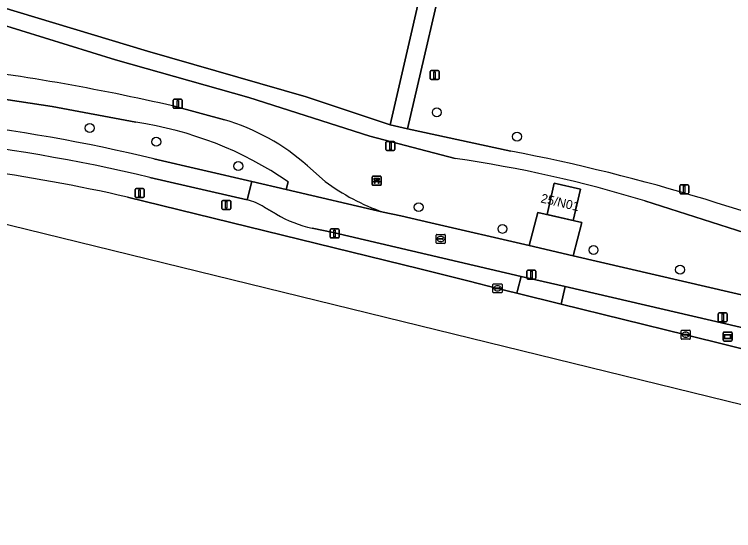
# Model space of a CAD drawing. Extents: x 161771 to 163125, y 382475 to 383179.
# Drawn here: x 162748.4 to 162828, y 382510.1 to 382567.2 of the extents above; entities that cross this region are included whole.
import ezdxf

# ---------------------------------------------------------------- set-up
doc = ezdxf.new("R2010")
doc.units = 0
for name, color, linetype in [('IMGEO_Bank', 7, 'Continuous'), ('IMGEO_Berm_groen', 7, 'Continuous'), ('IMGEO_Boom', 7, 'Continuous'), ('IMGEO_Fietspad_gesloten', 7, 'Continuous'), ('IMGEO_Groenvoorziening', 7, 'Continuous'), ('IMGEO_Informatiebord', 7, 'Continuous'), ('IMGEO_Kolk', 7, 'Continuous'), ('IMGEO_Lichtmast', 7, 'Continuous'), ('IMGEO_Pand', 7, 'Continuous'), ('IMGEO_Pand_nummerreeks', 7, 'Continuous'), ('IMGEO_Rijbaan_lokaal_gesloten', 7, 'Continuous'), ('IMGEO_Rijbaan_lokaal_open', 7, 'Continuous'), ('IMGEO_Rioolput', 7, 'Continuous'), ('IMGEO_Verkeersbordpaal', 7, 'Continuous'), ('IMGEO_Voetpad_gesloten', 7, 'Continuous'), ('IMGEO_Voetpad_halfverhard', 7, 'Continuous')]:
    doc.layers.add(name, color=color, linetype=linetype)

msp = doc.modelspace()

# ---------------------------------------------------------------- linework, layer by layer
at = {"layer": 'IMGEO_Bank'}
for p, q in [((162788.082, 382549.284), (162788.923, 382549.284)), ((162788.923, 382549.284), (162788.082, 382549.284)), ((162788.007, 382548.359), (162788.007, 382549.2)), ((162788.007, 382549.2), (162788.007, 382548.359)), ((162788.704, 382548.682), (162788.311, 382548.682)), ((162788.316, 382548.79), (162788.316, 382548.896)), ((162788.36, 382548.896), (162788.36, 382548.79)), ((162788.648, 382548.902), (162788.366, 382548.902)), ((162788.366, 382548.784), (162788.648, 382548.784)), ((162788.654, 382548.79), (162788.654, 382548.896)), ((162788.698, 382548.896), (162788.698, 382548.79)), ((162789.007, 382549.209), (162789.007, 382548.368)), ((162789.007, 382548.368), (162789.007, 382549.209)), ((162788.932, 382548.284), (162788.091, 382548.284)), ((162788.091, 382548.284), (162788.932, 382548.284))]:
    msp.add_line(p, q, dxfattribs=at)
for points in [[(162788.254, 382548.682), (162788.112, 382548.682), (162788.224, 382548.784), (162788.31, 382548.784)], [(162788.31, 382548.902), (162788.224, 382548.902), (162788.224, 382549.063), (162788.787, 382549.063), (162788.787, 382548.902), (162788.704, 382548.902)], [(162788.304, 382548.675), (162788.304, 382548.468), (162788.261, 382548.468), (162788.261, 382548.675)], [(162788.704, 382548.784), (162788.787, 382548.784), (162788.899, 382548.682), (162788.76, 382548.682)], [(162788.754, 382548.675), (162788.754, 382548.468), (162788.71, 382548.468), (162788.71, 382548.675)]]:
    msp.add_lwpolyline(points, dxfattribs=at)
for centre, radius, start, end in [((162788.085, 382549.206), 0.0779, 92.4484, 184.28452), ((162788.085, 382549.206), 0.0779, 92.4484, 184.28452), ((162788.929, 382549.206), 0.0779, 2.4484, 94.28452), ((162788.929, 382549.206), 0.0779, 2.4484, 94.28452), ((162788.254, 382548.675), 0.00671, 2.89567, 87.10433), ((162788.311, 382548.675), 0.00671, 92.89567, 177.10433), ((162788.309, 382548.895), 0.00671, 2.89567, 87.10433), ((162788.309, 382548.791), 0.00671, 272.89567, 357.10433), ((162788.366, 382548.895), 0.00671, 92.89567, 177.10433), ((162788.366, 382548.791), 0.00671, 182.89567, 267.10433), ((162788.648, 382548.895), 0.00671, 2.89567, 87.10433), ((162788.648, 382548.791), 0.00671, 272.89567, 357.10433), ((162788.705, 382548.895), 0.00671, 92.89567, 177.10433), ((162788.705, 382548.791), 0.00671, 182.89567, 267.10433), ((162788.703, 382548.675), 0.00671, 2.89567, 87.10433), ((162788.76, 382548.675), 0.00671, 92.89567, 177.10433), ((162788.085, 382548.362), 0.0779, 182.4484, 274.28452), ((162788.085, 382548.362), 0.0779, 182.4484, 274.28452), ((162788.929, 382548.362), 0.0779, 272.4484, 4.28452), ((162788.929, 382548.362), 0.0779, 272.4484, 4.28452)]:
    msp.add_arc(centre, radius, start, end, dxfattribs=at)
at = {"layer": 'IMGEO_Berm_groen'}
for points in [[(162761.861, 382555.255), (162752.618, 382556.986), (162742.843, 382558.484)], [(162763.884, 382551.204), (162774.699, 382548.712), (162778.507, 382547.835), (162778.733, 382548.676)], [(162774.182, 382546.688), (162763.442, 382549.164)], [(162760.967, 382546.975), (162793.267, 382539.048), (162798.723, 382537.668), (162801.868, 382536.892), (162804.011, 382536.364), (162804.085, 382536.64), (162804.5, 382538.189), (162783.678, 382543.052), (162781.38, 382543.554)], [(162777.419, 382545.09), (162776.08, 382545.868)], [(162809.367, 382537.079), (162808.9, 382535.16), (162822.676, 382531.768), (162840.829, 382527.268), (162863.777, 382521.616), (162885.464, 382516.251), (162895.105, 382513.867)], [(162895.632, 382514.029), (162898.695, 382515.739), (162865.155, 382523.928), (162842.808, 382529.309), (162809.367, 382537.079)]]:
    msp.add_lwpolyline(points, dxfattribs=at)
for centre, radius, start, end in [((162718.146, 382361.315), 195.319, 76.45732, 90.15405), ((162756.123, 382515.617), 40.051, 55.63112, 81.76368), ((162716.743, 382350.631), 203.951, 76.76359, 104.62394), ((162719.066, 382363.857), 187.851, 77.11146, 82.29333), ((162772.763, 382540.797), 6.059, 56.81015, 76.4579), ((162783.928, 382556), 12.704, 239.17939, 258.42993)]:
    msp.add_arc(centre, radius, start, end, dxfattribs=at)
at = {"layer": 'IMGEO_Boom'}
for centre in [(162795.154, 382556.354), (162756.777, 382554.617), (162804.024, 382553.668), (162764.136, 382553.105), (162773.203, 382550.414), (162793.15, 382545.869), (162802.412, 382543.463), (162812.489, 382541.126), (162822.056, 382538.957)]:
    msp.add_circle(centre, 0.489, dxfattribs=at)
at = {"layer": 'IMGEO_Fietspad_gesloten'}
for points in [[(162742.843, 382558.484), (162752.618, 382556.986), (162761.861, 382555.255)], [(162771.684, 382555.519), (162766.114, 382557.02)], [(162763.442, 382549.164), (162774.182, 382546.688), (162774.699, 382548.712), (162763.884, 382551.204)], [(162782.802, 382548.706), (162780.848, 382550.449)], [(162872.732, 382525.672), (162839.985, 382533.585), (162810.244, 382540.493), (162805.385, 382541.622), (162794.498, 382544.151), (162791.165, 382544.893), (162789.213, 382545.324), (162778.507, 382547.835), (162774.699, 382548.712), (162774.182, 382546.688)], [(162778.733, 382548.676), (162778.507, 382547.835), (162789.213, 382545.324)], [(162776.08, 382545.868), (162777.419, 382545.09)], [(162781.38, 382543.554), (162783.678, 382543.052), (162804.5, 382538.189), (162809.367, 382537.079), (162842.808, 382529.309), (162865.155, 382523.928), (162898.695, 382515.739), (162908.421, 382513.415), (162908.814, 382513.317), (162937.315, 382506.233), (162937.857, 382506.101), (162961.005, 382500.453), (162961.545, 382500.321), (162971.246, 382497.941), (162971.82, 382497.811), (162982.479, 382495.39), (162982.525, 382495.379)]]:
    msp.add_lwpolyline(points, dxfattribs=at)
for centre, radius, start, end in [((162713.046, 382328.166), 234.927, 76.94476, 83.37818), ((162718.146, 382361.315), 195.319, 76.45732, 90.15405), ((162756.123, 382515.617), 40.051, 55.63112, 81.76368), ((162765.061, 382532.732), 23.73, 48.29812, 73.79459), ((162716.743, 382350.631), 203.951, 76.76359, 104.62394), ((162797.222, 382568.274), 24.307, 233.61222, 250.76172), ((162772.763, 382540.797), 6.059, 56.81015, 76.4579), ((162783.928, 382556), 12.704, 239.17939, 258.42993)]:
    msp.add_arc(centre, radius, start, end, dxfattribs=at)
at = {"layer": 'IMGEO_Groenvoorziening'}
for points in [[(162749.549, 382589.487), (162749.648, 382589.929), (162749.739, 382589.909), (162750.122, 382591.361), (162751.817, 382590.984), (162751.469, 382589.526), (162751.594, 382589.498), (162746.768, 382568.054), (162763.155, 382563.13), (162780.726, 382558.066), (162789.99, 382554.986), (162800.227, 382599.29), (162790.501, 382601.555), (162792.45, 382593.297)], [(162854.682, 382559.451), (162851.422, 382564.632), (162815.824, 382572.887), (162815.559, 382571.928), (162815.475, 382571.299), (162813.564, 382571.746), (162813.745, 382572.346), (162813.914, 382573.248), (162797.678, 382577.001), (162797.118, 382576.965), (162796.812, 382575.643), (162791.934, 382554.547), (162803.351, 382552.063)], [(162797.184, 382551.256), (162787.763, 382553.738), (162774.357, 382557.986), (162759.624, 382562.167), (162746.523, 382566.222), (162744.405, 382566.751)], [(162766.114, 382557.02), (162771.684, 382555.519)], [(162780.848, 382550.449), (162782.802, 382548.706)], [(162849.321, 382535.623), (162832.904, 382541.837), (162818.163, 382546.56)], [(162789.213, 382545.324), (162791.165, 382544.893), (162794.498, 382544.151), (162805.385, 382541.622), (162806.34, 382545.264), (162811.182, 382544.166), (162810.244, 382540.493), (162839.985, 382533.585), (162872.732, 382525.672), (162873.215, 382527.774), (162867.617, 382529.385), (162857.873, 382532.526)]]:
    msp.add_lwpolyline(points, dxfattribs=at)
msp.add_lwpolyline([(162808.132, 382548.521), (162811.028, 382547.853), (162810.231, 382544.393), (162807.346, 382545.063)], close=True, dxfattribs=at)
for centre, radius, start, end in [((162713.046, 382328.166), 234.927, 76.94476, 83.37818), ((162765.061, 382532.732), 23.73, 48.29812, 73.79459), ((162764.28, 382348.448), 207.33, 66.89768, 79.13775), ((162776.831, 382411.12), 141.606, 73.02933, 81.73614), ((162797.222, 382568.274), 24.307, 233.61222, 250.76172)]:
    msp.add_arc(centre, radius, start, end, dxfattribs=at)
at = {"layer": 'IMGEO_Informatiebord'}
for p, q in [((162826.819, 382531.158), (162826.819, 382531.958)), ((162826.819, 382531.958), (162826.819, 382531.158)), ((162826.919, 382532.058), (162827.709, 382532.058)), ((162827.709, 382532.058), (162826.919, 382532.058)), ((162827.809, 382531.958), (162827.809, 382531.158)), ((162827.809, 382531.158), (162827.809, 382531.958)), ((162827.709, 382531.058), (162826.919, 382531.058)), ((162826.919, 382531.058), (162827.709, 382531.058))]:
    msp.add_line(p, q, dxfattribs=at)
for points in [[(162826.92, 382531.79), (162827.708, 382531.79), (162827.708, 382531.326), (162826.92, 382531.326), (162826.92, 382531.79)], [(162826.985, 382531.725), (162826.985, 382531.391), (162827.643, 382531.391), (162827.643, 382531.725), (162826.985, 382531.725)]]:
    msp.add_lwpolyline(points, dxfattribs=at)
for centre, start, end in [((162826.919, 382531.958), 90, 180), ((162826.919, 382531.958), 90, 180), ((162827.709, 382531.958), 0, 90), ((162827.709, 382531.958), 360, 90), ((162826.919, 382531.158), 180, 270), ((162826.919, 382531.158), 180, 270), ((162827.709, 382531.158), 270, 0), ((162827.709, 382531.158), 270, 0)]:
    msp.add_arc(centre, 0.1, start, end, dxfattribs=at)
at = {"layer": 'IMGEO_Kolk'}
for p, q in [((162801.442, 382537.392), (162802.294, 382537.392)), ((162801.367, 382536.466), (162801.367, 382537.318)), ((162801.626, 382536.886), (162801.626, 382536.898)), ((162802.064, 382536.849), (162801.666, 382536.849)), ((162801.669, 382536.935), (162802.067, 382536.935)), ((162801.878, 382536.612), (162801.853, 382536.612)), ((162801.855, 382537.172), (162801.88, 382537.172)), ((162802.11, 382536.898), (162802.11, 382536.886)), ((162802.368, 382537.318), (162802.368, 382536.466)), ((162802.294, 382536.392), (162801.442, 382536.392)), ((162822.175, 382531.342), (162822.175, 382532.194)), ((162822.25, 382532.268), (162823.102, 382532.268)), ((162822.477, 382531.811), (162822.875, 382531.811)), ((162822.663, 382532.048), (162822.688, 382532.048)), ((162823.176, 382532.194), (162823.176, 382531.342)), ((162823.102, 382531.268), (162822.25, 382531.268)), ((162822.434, 382531.762), (162822.434, 382531.774)), ((162822.872, 382531.725), (162822.474, 382531.725)), ((162822.686, 382531.488), (162822.661, 382531.488)), ((162822.918, 382531.774), (162822.918, 382531.762))]:
    msp.add_line(p, q, dxfattribs=at)
for points in [[(162801.442, 382537.392), (162802.294, 382537.392)], [(162801.367, 382536.466), (162801.367, 382537.318)], [(162802.368, 382537.318), (162802.368, 382536.466)], [(162802.294, 382536.392), (162801.442, 382536.392)], [(162822.175, 382531.342), (162822.175, 382532.194)], [(162822.25, 382532.268), (162823.102, 382532.268)], [(162823.176, 382532.194), (162823.176, 382531.342)], [(162823.102, 382531.268), (162822.25, 382531.268)]]:
    msp.add_lwpolyline(points, dxfattribs=at)
for centre, radius, start, end in [((162801.444, 382537.316), 0.0765, 91.55205, 178.44795), ((162801.444, 382537.316), 0.0765, 91.55205, 178.44795), ((162802.292, 382537.316), 0.0765, 1.55205, 88.44795), ((162802.292, 382537.316), 0.0765, 1.55205, 88.44795), ((162801.666, 382536.895), 0.0403, 85.87752, 175.75265), ((162801.663, 382536.885), 0.0366, 178.93798, 274.71019), ((162802.067, 382536.892), 0.043, 264.86636, 352.45326), ((162802.071, 382536.897), 0.0386, 1.73085, 96.63898), ((162801.444, 382536.468), 0.0765, 181.55205, 268.44795), ((162801.444, 382536.468), 0.0765, 181.55205, 268.44795), ((162802.292, 382536.468), 0.0765, 271.55205, 358.44795), ((162802.292, 382536.468), 0.0765, 271.55205, 358.44795), ((162822.252, 382532.192), 0.0765, 91.55205, 178.44795), ((162822.252, 382532.192), 0.0765, 91.55205, 178.44795), ((162822.474, 382531.771), 0.0403, 85.87752, 175.75265), ((162822.879, 382531.773), 0.0386, 1.73085, 96.63898), ((162823.1, 382532.192), 0.0765, 1.55205, 88.44795), ((162823.1, 382532.192), 0.0765, 1.55205, 88.44795), ((162822.252, 382531.344), 0.0765, 181.55205, 268.44795), ((162822.252, 382531.344), 0.0765, 181.55205, 268.44795), ((162822.471, 382531.761), 0.0366, 178.93798, 274.71019), ((162822.875, 382531.768), 0.043, 264.86636, 352.45326), ((162823.1, 382531.344), 0.0765, 271.55205, 358.44795), ((162823.1, 382531.344), 0.0765, 271.55205, 358.44795)]:
    msp.add_arc(centre, radius, start, end, dxfattribs=at)
for centre, major_axis, ratio, start_param, end_param in [((162801.854, 382536.892), (-0.387, 0.002), 0.722429, 4.712389, 7.853982), ((162801.879, 382536.892), (-0.39, 0.002), 0.717154, 1.570796, 4.712389), ((162822.662, 382531.768), (-0.387, 0.002), 0.722429, 4.712389, 7.853982), ((162822.687, 382531.768), (-0.39, 0.002), 0.717154, 1.570796, 4.712389)]:
    msp.add_ellipse(centre, major_axis=major_axis, ratio=ratio, start_param=start_param, end_param=end_param, dxfattribs=at)
at = {"layer": 'IMGEO_Lichtmast'}
for p, q in [((162794.417, 382560.077), (162794.417, 382560.877)), ((162794.417, 382560.877), (162794.417, 382560.077)), ((162794.517, 382560.977), (162795.307, 382560.977)), ((162795.307, 382560.977), (162794.517, 382560.977)), ((162795.407, 382560.877), (162795.407, 382560.077)), ((162795.407, 382560.077), (162795.407, 382560.877)), ((162795.307, 382559.977), (162794.517, 382559.977)), ((162794.517, 382559.977), (162795.307, 382559.977)), ((162766.009, 382556.905), (162766.009, 382557.705)), ((162766.009, 382557.705), (162766.009, 382556.905)), ((162766.109, 382557.805), (162766.899, 382557.805)), ((162766.899, 382557.805), (162766.109, 382557.805)), ((162766.999, 382557.705), (162766.999, 382556.905)), ((162766.999, 382556.905), (162766.999, 382557.705)), ((162766.899, 382556.805), (162766.109, 382556.805)), ((162766.109, 382556.805), (162766.899, 382556.805)), ((162789.53, 382552.238), (162789.53, 382553.038)), ((162789.53, 382553.038), (162789.53, 382552.238)), ((162789.63, 382553.138), (162790.42, 382553.138)), ((162790.42, 382553.138), (162789.63, 382553.138)), ((162790.52, 382553.038), (162790.52, 382552.238)), ((162790.52, 382552.238), (162790.52, 382553.038)), ((162790.42, 382552.138), (162789.63, 382552.138)), ((162789.63, 382552.138), (162790.42, 382552.138)), ((162761.795, 382547.027), (162761.795, 382547.827)), ((162761.795, 382547.827), (162761.795, 382547.027)), ((162761.895, 382547.927), (162762.685, 382547.927)), ((162762.685, 382547.927), (162761.895, 382547.927)), ((162762.785, 382547.827), (162762.785, 382547.027)), ((162762.785, 382547.027), (162762.785, 382547.827)), ((162822.019, 382547.441), (162822.019, 382548.241)), ((162822.019, 382548.241), (162822.019, 382547.441)), ((162822.119, 382548.341), (162822.909, 382548.341)), ((162822.909, 382548.341), (162822.119, 382548.341)), ((162823.009, 382548.241), (162823.009, 382547.441)), ((162823.009, 382547.441), (162823.009, 382548.241)), ((162762.685, 382546.927), (162761.895, 382546.927)), ((162761.895, 382546.927), (162762.685, 382546.927)), ((162822.909, 382547.341), (162822.119, 382547.341)), ((162822.119, 382547.341), (162822.909, 382547.341)), ((162783.357, 382542.565), (162783.357, 382543.365)), ((162783.357, 382543.365), (162783.357, 382542.565)), ((162783.457, 382543.465), (162784.247, 382543.465)), ((162784.247, 382543.465), (162783.457, 382543.465)), ((162784.347, 382543.365), (162784.347, 382542.565)), ((162784.347, 382542.565), (162784.347, 382543.365)), ((162784.247, 382542.465), (162783.457, 382542.465)), ((162783.457, 382542.465), (162784.247, 382542.465)), ((162805.123, 382538.008), (162805.123, 382538.808)), ((162805.123, 382538.808), (162805.123, 382538.008)), ((162805.223, 382538.908), (162806.013, 382538.908)), ((162806.013, 382538.908), (162805.223, 382538.908)), ((162806.113, 382538.808), (162806.113, 382538.008)), ((162806.113, 382538.008), (162806.113, 382538.808)), ((162806.013, 382537.908), (162805.223, 382537.908)), ((162805.223, 382537.908), (162806.013, 382537.908)), ((162826.38, 382534.181), (162827.17, 382534.181)), ((162827.17, 382534.181), (162826.38, 382534.181)), ((162826.28, 382533.281), (162826.28, 382534.081)), ((162826.28, 382534.081), (162826.28, 382533.281)), ((162827.27, 382534.081), (162827.27, 382533.281)), ((162827.27, 382533.281), (162827.27, 382534.081)), ((162827.17, 382533.181), (162826.38, 382533.181)), ((162826.38, 382533.181), (162827.17, 382533.181))]:
    msp.add_line(p, q, dxfattribs=at)
for points in [[(162794.837, 382560.852), (162794.987, 382560.852), (162794.987, 382560.102), (162794.837, 382560.102), (162794.837, 382560.852)], [(162766.429, 382557.68), (162766.579, 382557.68), (162766.579, 382556.93), (162766.429, 382556.93), (162766.429, 382557.68)], [(162789.95, 382553.013), (162790.1, 382553.013), (162790.1, 382552.263), (162789.95, 382552.263), (162789.95, 382553.013)], [(162762.215, 382547.802), (162762.365, 382547.802), (162762.365, 382547.052), (162762.215, 382547.052), (162762.215, 382547.802)], [(162822.439, 382548.216), (162822.589, 382548.216), (162822.589, 382547.466), (162822.439, 382547.466), (162822.439, 382548.216)], [(162783.777, 382543.34), (162783.927, 382543.34), (162783.927, 382542.59), (162783.777, 382542.59), (162783.777, 382543.34)], [(162805.543, 382538.783), (162805.693, 382538.783), (162805.693, 382538.033), (162805.543, 382538.033), (162805.543, 382538.783)], [(162826.7, 382534.056), (162826.85, 382534.056), (162826.85, 382533.306), (162826.7, 382533.306), (162826.7, 382534.056)]]:
    msp.add_lwpolyline(points, dxfattribs=at)
for centre, start, end in [((162794.517, 382560.877), 90, 180), ((162794.517, 382560.877), 90, 180), ((162795.307, 382560.877), 0, 90), ((162795.307, 382560.877), 360, 90), ((162794.517, 382560.077), 180, 270), ((162794.517, 382560.077), 180, 270), ((162795.307, 382560.077), 270, 0), ((162795.307, 382560.077), 270, 0), ((162766.109, 382557.705), 90, 180), ((162766.109, 382557.705), 90, 180), ((162766.899, 382557.705), 0, 90), ((162766.899, 382557.705), 360, 90), ((162766.109, 382556.905), 180, 270), ((162766.109, 382556.905), 180, 270), ((162766.899, 382556.905), 270, 0), ((162766.899, 382556.905), 270, 0), ((162789.63, 382553.038), 90, 180), ((162789.63, 382553.038), 90, 180), ((162790.42, 382553.038), 0, 90), ((162790.42, 382553.038), 360, 90), ((162789.63, 382552.238), 180, 270), ((162789.63, 382552.238), 180, 270), ((162790.42, 382552.238), 270, 0), ((162790.42, 382552.238), 270, 0), ((162761.895, 382547.827), 90, 180), ((162761.895, 382547.827), 90, 180), ((162762.685, 382547.827), 0, 90), ((162762.685, 382547.827), 360, 90), ((162822.119, 382548.241), 90, 180), ((162822.119, 382548.241), 90, 180), ((162822.909, 382548.241), 0, 90), ((162822.909, 382548.241), 360, 90), ((162761.895, 382547.027), 180, 270), ((162761.895, 382547.027), 180, 270), ((162762.685, 382547.027), 270, 0), ((162762.685, 382547.027), 270, 0), ((162822.119, 382547.441), 180, 270), ((162822.119, 382547.441), 180, 270), ((162822.909, 382547.441), 270, 0), ((162822.909, 382547.441), 270, 0), ((162783.457, 382543.365), 90, 180), ((162783.457, 382543.365), 90, 180), ((162784.247, 382543.365), 0, 90), ((162784.247, 382543.365), 360, 90), ((162783.457, 382542.565), 180, 270), ((162783.457, 382542.565), 180, 270), ((162784.247, 382542.565), 270, 0), ((162784.247, 382542.565), 270, 0), ((162805.223, 382538.808), 90, 180), ((162805.223, 382538.808), 90, 180), ((162806.013, 382538.808), 0, 90), ((162806.013, 382538.808), 360, 90), ((162805.223, 382538.008), 180, 270), ((162805.223, 382538.008), 180, 270), ((162806.013, 382538.008), 270, 0), ((162806.013, 382538.008), 270, 0), ((162826.38, 382534.081), 90, 180), ((162826.38, 382534.081), 90, 180), ((162827.17, 382534.081), 0, 90), ((162827.17, 382534.081), 360, 90), ((162826.38, 382533.281), 180, 270), ((162826.38, 382533.281), 180, 270), ((162827.17, 382533.281), 270, 0), ((162827.17, 382533.281), 270, 0)]:
    msp.add_arc(centre, 0.1, start, end, dxfattribs=at)
at = {"layer": 'IMGEO_Pand'}
msp.add_lwpolyline([(162811.028, 382547.853), (162808.132, 382548.521), (162807.346, 382545.063), (162810.231, 382544.393)], close=True, dxfattribs=at)
at = {"layer": 'IMGEO_Rijbaan_lokaal_gesloten'}
for points in [[(162906.8, 382510.972), (162895.105, 382513.867), (162885.464, 382516.251), (162863.777, 382521.616), (162840.829, 382527.268), (162822.676, 382531.768), (162808.9, 382535.16), (162804.011, 382536.364), (162801.868, 382536.892), (162798.723, 382537.668), (162793.267, 382539.048), (162760.967, 382546.975)], [(162489.888, 382522.698), (162489.185, 382520.131), (162488.722, 382518.442), (162501.135, 382513.514), (162515.839, 382512.978), (162542.133, 382512.019), (162584.286, 382516.986), (162665.053, 382540.041), (162707.132, 382546.311), (162744.173, 382544.816), (162974.141, 382488.446), (163018.573, 382480.059)]]:
    msp.add_lwpolyline(points, dxfattribs=at)
msp.add_arc((162719.066, 382363.857), 187.851, 77.11146, 82.29333, dxfattribs=at)
at = {"layer": 'IMGEO_Rijbaan_lokaal_open'}
for points in [[(162811.182, 382544.166), (162806.34, 382545.264), (162805.385, 382541.622), (162810.244, 382540.493)], [(162809.367, 382537.079), (162804.5, 382538.189), (162804.085, 382536.64), (162804.011, 382536.364), (162808.9, 382535.16)]]:
    msp.add_lwpolyline(points, close=True, dxfattribs=at)
at = {"layer": 'IMGEO_Rioolput'}
for p, q in [((162795.096, 382541.933), (162795.096, 382542.785)), ((162795.171, 382542.859), (162796.023, 382542.859)), ((162795.355, 382542.353), (162795.355, 382542.365)), ((162795.793, 382542.316), (162795.395, 382542.316)), ((162795.398, 382542.402), (162795.796, 382542.402)), ((162795.584, 382542.639), (162795.609, 382542.639)), ((162795.839, 382542.365), (162795.839, 382542.353)), ((162796.097, 382542.785), (162796.097, 382541.933)), ((162796.023, 382541.859), (162795.171, 382541.859)), ((162795.607, 382542.079), (162795.582, 382542.079))]:
    msp.add_line(p, q, dxfattribs=at)
for points in [[(162795.096, 382541.933), (162795.096, 382542.785)], [(162795.171, 382542.859), (162796.023, 382542.859)], [(162796.097, 382542.785), (162796.097, 382541.933)], [(162796.023, 382541.859), (162795.171, 382541.859)]]:
    msp.add_lwpolyline(points, dxfattribs=at)
for centre, radius, start, end in [((162795.173, 382542.783), 0.0765, 91.55205, 178.44795), ((162795.173, 382542.783), 0.0765, 91.55205, 178.44795), ((162795.395, 382542.362), 0.0403, 85.87752, 175.75265), ((162795.392, 382542.352), 0.0366, 178.93798, 274.71019), ((162795.796, 382542.359), 0.043, 264.86636, 352.45326), ((162795.8, 382542.364), 0.0386, 1.73085, 96.63898), ((162796.021, 382542.783), 0.0765, 1.55205, 88.44795), ((162796.021, 382542.783), 0.0765, 1.55205, 88.44795), ((162795.173, 382541.935), 0.0765, 181.55205, 268.44795), ((162795.173, 382541.935), 0.0765, 181.55205, 268.44795), ((162796.021, 382541.935), 0.0765, 271.55205, 358.44795), ((162796.021, 382541.935), 0.0765, 271.55205, 358.44795)]:
    msp.add_arc(centre, radius, start, end, dxfattribs=at)
for centre, major_axis, ratio, start_param, end_param in [((162795.583, 382542.359), (-0.387, 0.002), 0.722429, 4.712389, 7.853982), ((162795.608, 382542.359), (-0.39, 0.002), 0.717154, 1.570796, 4.712389)]:
    msp.add_ellipse(centre, major_axis=major_axis, ratio=ratio, start_param=start_param, end_param=end_param, dxfattribs=at)
at = {"layer": 'IMGEO_Verkeersbordpaal'}
for p, q in [((162771.381, 382545.716), (162771.381, 382546.516)), ((162771.381, 382546.516), (162771.381, 382545.716)), ((162771.481, 382546.616), (162772.271, 382546.616)), ((162772.271, 382546.616), (162771.481, 382546.616)), ((162772.371, 382546.516), (162772.371, 382545.716)), ((162772.371, 382545.716), (162772.371, 382546.516)), ((162772.271, 382545.616), (162771.481, 382545.616)), ((162771.481, 382545.616), (162772.271, 382545.616))]:
    msp.add_line(p, q, dxfattribs=at)
msp.add_lwpolyline([(162771.801, 382546.491), (162771.951, 382546.491), (162771.951, 382545.741), (162771.801, 382545.741), (162771.801, 382546.491)], dxfattribs=at)
for centre, start, end in [((162771.481, 382546.516), 90, 180), ((162771.481, 382546.516), 90, 180), ((162772.271, 382546.516), 0, 90), ((162772.271, 382546.516), 360, 90), ((162771.481, 382545.716), 180, 270), ((162771.481, 382545.716), 180, 270), ((162772.271, 382545.716), 270, 0), ((162772.271, 382545.716), 270, 0)]:
    msp.add_arc(centre, 0.1, start, end, dxfattribs=at)
at = {"layer": 'IMGEO_Voetpad_gesloten'}
msp.add_lwpolyline([(162800.227, 382599.29), (162789.99, 382554.986), (162791.934, 382554.547), (162796.812, 382575.643)], dxfattribs=at)
at = {"layer": 'IMGEO_Voetpad_halfverhard'}
for points in [[(162732.621, 382570.982), (162737.244, 382569.55), (162744.405, 382566.751), (162746.523, 382566.222), (162759.624, 382562.167), (162774.357, 382557.986), (162787.763, 382553.738), (162797.184, 382551.256)], [(162803.351, 382552.063), (162791.934, 382554.547), (162789.99, 382554.986), (162780.726, 382558.066), (162763.155, 382563.13), (162746.768, 382568.054), (162744.821, 382568.52), (162737.883, 382571.195)], [(162818.163, 382546.56), (162832.904, 382541.837), (162849.321, 382535.623)]]:
    msp.add_lwpolyline(points, dxfattribs=at)
for centre, radius, start, end in [((162764.28, 382348.448), 207.33, 66.89768, 79.13775), ((162776.831, 382411.12), 141.606, 73.02933, 81.73614)]:
    msp.add_arc(centre, radius, start, end, dxfattribs=at)

# ---------------------------------------------------------------- texts
at = {"layer": 'IMGEO_Pand_nummerreeks'}
msp.add_text('25/N01', height=1, rotation=346.7303, dxfattribs=at).set_placement((162806.581, 382546.406))

doc.saveas('drawing.dxf')
